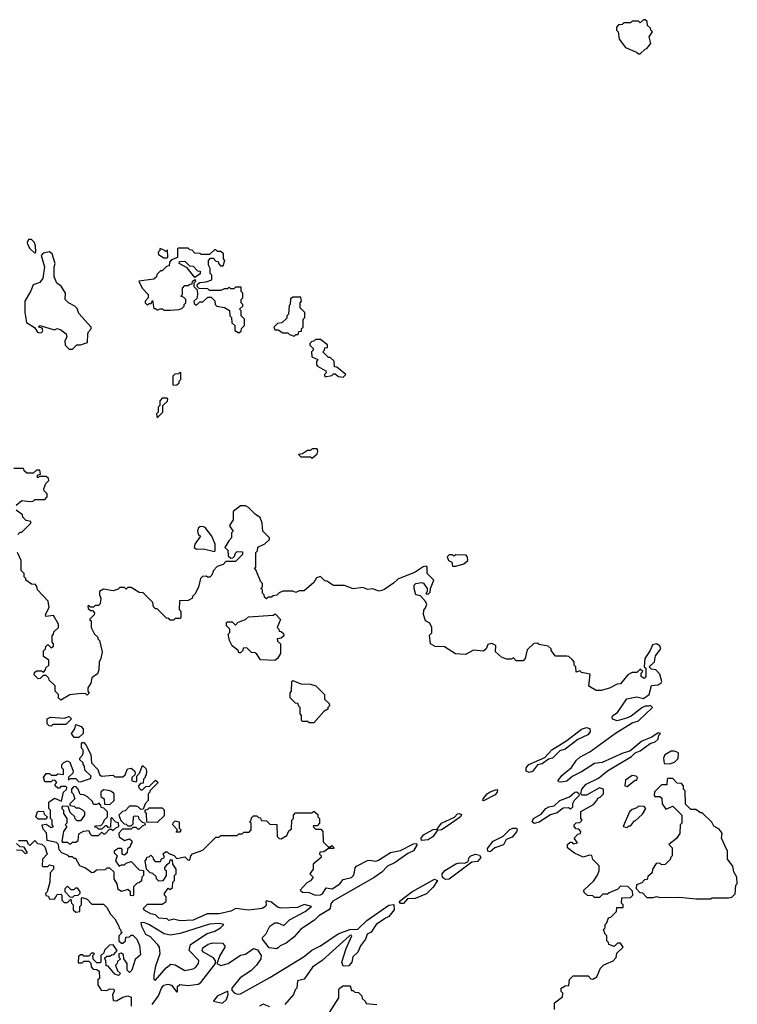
# Model space of a CAD drawing. Extents: x 1861455 to 2058065, y 200073 to 437907.
# Tile 310 of 574: x 1953042 to 1957440, y 300846 to 306880. Entities that reach past the tile are written whole.
import ezdxf

# ---------------------------------------------------------------- set-up
doc = ezdxf.new("R2010")
doc.units = 0

msp = doc.modelspace()

# ---------------------------------------------------------------- linework, layer by layer
at = {"layer": '0CON05XD'}
for points in [[(1956845, 306670), (1956875, 306700), (1956886.4, 306703.6), (1956910, 306735), (1956900, 306775), (1956920, 306805), (1956910, 306815), (1956908.3, 306828.3), (1956890, 306845), (1956888.3, 306868.3), (1956875, 306880), (1956865, 306880), (1956845, 306860), (1956835, 306870), (1956795, 306870), (1956785, 306860), (1956745, 306860), (1956735, 306850), (1956711.7, 306848.3), (1956700, 306835), (1956700, 306815), (1956710, 306805), (1956715, 306760), (1956755, 306710), (1956821.7, 306681.7), (1956835, 306670), (1956845, 306670)], [(1953135, 305450), (1953140, 305455), (1953138.8, 305495), (1953132, 305515), (1953115, 305533.3), (1953095, 305532.5), (1953086.7, 305515), (1953088.8, 305505), (1953105, 305477.5), (1953135, 305450)], [(1953365, 304860), (1953393, 304887), (1953415, 304887.5), (1953458.3, 304901.7), (1953460, 304955), (1953463, 304967), (1953480, 304985), (1953480, 304995), (1953405, 305080), (1953395, 305110), (1953380, 305125), (1953340, 305145), (1953320, 305165), (1953322.5, 305205), (1953296.4, 305246.4), (1953270, 305265), (1953252.5, 305305), (1953252.5, 305365), (1953260, 305385), (1953240, 305445), (1953225, 305456.7), (1953185, 305450), (1953172.5, 305435), (1953193.3, 305365), (1953183.3, 305295), (1953165, 305270), (1953123.8, 305255), (1953110.7, 305219.3), (1953074.2, 305155.8), (1953073.8, 305085), (1953083.3, 305025), (1953133.3, 304993.3), (1953150.8, 304965), (1953165, 304960), (1953176.6, 304963.4), (1953182.9, 304975), (1953180, 304990), (1953160, 304995), (1953165, 305006.7), (1953255, 304980), (1953272.5, 304987.5), (1953295, 304980), (1953327.5, 304955), (1953330, 304935), (1953318.3, 304911.7), (1953320, 304885), (1953345, 304860), (1953365, 304860)], [(1954385, 304960), (1954398.3, 304971.7), (1954401.7, 304988.3), (1954420, 305005), (1954420, 305045), (1954400, 305065), (1954400, 305095), (1954390, 305105), (1954410, 305125), (1954410, 305135), (1954400, 305145), (1954400, 305165), (1954410, 305175), (1954410, 305205), (1954400, 305215), (1954400, 305240), (1954365, 305240), (1954355, 305230), (1954335, 305230), (1954325, 305240), (1954315, 305230), (1954295, 305230), (1954275, 305220), (1954205, 305220), (1954195, 305230), (1954142.5, 305232.5), (1954130, 305245), (1954131.7, 305258.3), (1954145, 305270), (1954185, 305272.5), (1954220, 305285), (1954220, 305315), (1954210, 305325), (1954210, 305355), (1954200, 305375), (1954200, 305405), (1954211.7, 305418.3), (1954228.3, 305418.3), (1954245, 305400), (1954258.3, 305398.3), (1954260, 305385), (1954271.7, 305371.7), (1954288.3, 305371.7), (1954300, 305405), (1954290, 305415), (1954290, 305445), (1954275, 305460), (1954255, 305460), (1954245, 305470), (1954235, 305470), (1954205, 305440), (1954155, 305440), (1954147, 305447), (1954115, 305450), (1954098.3, 305468.3), (1954085, 305470), (1954075, 305480), (1954015, 305480), (1954010, 305475), (1954008.3, 305421.7), (1953971.7, 305408.3), (1953960, 305395), (1953958.3, 305371.7), (1953941.7, 305368.3), (1953915, 305340), (1953905, 305340), (1953881.7, 305318.3), (1953880, 305305), (1953865, 305290), (1953771.7, 305278.3), (1953792.5, 305235), (1953830, 305195), (1953830, 305175), (1953810, 305155), (1953810, 305145), (1953825, 305130), (1953835, 305140), (1953848.3, 305141.7), (1953855, 305160), (1953865, 305110), (1953875, 305110), (1953885, 305100), (1953902.5, 305107.5), (1953917, 305107), (1953925, 305100), (1953965, 305100), (1954016.4, 305103.6), (1954035, 305110), (1954050, 305125), (1954050, 305135), (1954060, 305145), (1954060, 305165), (1954048.3, 305178.3), (1954030, 305185), (1954040, 305195), (1954040, 305235), (1954055, 305250), (1954075, 305250), (1954085, 305260), (1954098.3, 305261.7), (1954101.7, 305278.3), (1954118.3, 305288.3), (1954120, 305275), (1954110, 305265), (1954110, 305245), (1954130, 305225), (1954132.5, 305195), (1954128.3, 305171.7), (1954110, 305155), (1954111.7, 305141.7), (1954125, 305130), (1954145, 305150), (1954165, 305150), (1954195, 305180), (1954215, 305180), (1954237, 305157), (1954240, 305135), (1954250, 305125), (1954297, 305117), (1954328.3, 305098.3), (1954330, 305065), (1954340, 305055), (1954343, 305023), (1954360, 305005), (1954360, 304975), (1954385, 304960)], [(1953945, 305420), (1953950, 305425), (1953948.3, 305468.3), (1953935, 305460), (1953928.3, 305468.3), (1953901.7, 305478.3), (1953900, 305465), (1953890, 305455), (1953891.7, 305441.7), (1953925, 305420), (1953945, 305420)], [(1954115, 305300), (1954068.3, 305358.3), (1954020, 305385), (1954021.7, 305398.3), (1954055, 305400), (1954081.7, 305371.7), (1954105, 305370), (1954131.7, 305341.7), (1954148.3, 305338.3), (1954148.3, 305321.7), (1954115, 305300)], [(1954725, 304940), (1954735, 304950), (1954748.3, 304951.7), (1954751.7, 304968.3), (1954768.3, 304971.7), (1954770, 304985), (1954780, 304995), (1954780, 305045), (1954790, 305055), (1954790, 305085), (1954760, 305115), (1954760, 305145), (1954770, 305155), (1954765, 305180), (1954715, 305180), (1954701.7, 305168.3), (1954700, 305135), (1954692.5, 305127.5), (1954690, 305075), (1954680, 305065), (1954678.3, 305051.7), (1954648.3, 305021.7), (1954621.7, 305018.3), (1954600, 304995), (1954605, 304980), (1954625, 304980), (1954655, 304960), (1954685, 304960), (1954695, 304950), (1954725, 304940)], [(1955025, 304690), (1955040, 304705), (1954985, 304750), (1954971.7, 304751.7), (1954968.3, 304788.3), (1954945, 304810), (1954935, 304810), (1954900, 304845), (1954910, 304855), (1954911.7, 304868.3), (1954928.3, 304871.7), (1954928.3, 304888.3), (1954885, 304920), (1954855, 304920), (1954845, 304910), (1954831.7, 304908.3), (1954820, 304895), (1954820, 304885), (1954840, 304865), (1954840, 304855), (1954830, 304845), (1954833, 304813), (1954868.3, 304798.3), (1954860, 304785), (1954860, 304765), (1954867, 304757), (1954918.3, 304728.3), (1954920, 304715), (1954910, 304705), (1954911.7, 304691.7), (1954955, 304700), (1954965, 304710), (1954975, 304710), (1954995, 304692.5), (1955025, 304690)], [(1953985, 304640), (1954005, 304642.5), (1954020, 304655), (1954020, 304665), (1954030, 304675), (1954030, 304715), (1954025, 304720), (1954015, 304710), (1953991.7, 304708.3), (1953980, 304695), (1953980, 304645), (1953985, 304640)], [(1953885, 304440), (1953920, 304475), (1953920, 304515), (1953948.3, 304541.7), (1953950, 304555), (1953945, 304560), (1953915, 304560), (1953900, 304545), (1953900, 304515), (1953890, 304505), (1953890, 304475), (1953880, 304465), (1953885, 304440)], [(1954835, 304192.5), (1954865, 304220), (1954870, 304235), (1954865, 304250), (1954835, 304250), (1954825, 304240), (1954805, 304240), (1954775, 304220), (1954750, 304215), (1954765, 304200), (1954825, 304200), (1954835, 304192.5)], [(1953020, 303905), (1953055, 303932.5), (1953105, 303927.5), (1953125, 303930), (1953135, 303940), (1953195, 303940), (1953210, 303955), (1953210, 303975), (1953191.7, 303991.7), (1953190, 304005), (1953201.7, 304038.3), (1953220, 304055), (1953218.3, 304068.3), (1953205, 304080), (1953165, 304080), (1953151.7, 304071.7), (1953151.7, 304088.3), (1953170, 304095), (1953165, 304120), (1953145, 304120), (1953125, 304100), (1953085, 304100), (1953070, 304115), (1953065, 304130), (1953005, 304130)], [(1954530, 303405), (1954530, 303425), (1954520, 303435), (1954488.3, 303508.3), (1954480, 303515), (1954490, 303525), (1954490, 303615), (1954500, 303625), (1954501.7, 303648.3), (1954545, 303667.5), (1954572.5, 303695), (1954572.5, 303705), (1954532.5, 303745), (1954527.5, 303795), (1954515, 303830), (1954487, 303847), (1954445, 303890), (1954425, 303900), (1954395, 303900), (1954350, 303865), (1954350, 303815), (1954330, 303785), (1954330, 303775), (1954350, 303745), (1954340, 303735), (1954340, 303705), (1954323, 303687), (1954300, 303645), (1954318.3, 303628.3), (1954320, 303595), (1954335, 303580), (1954348.3, 303581.7), (1954360, 303595), (1954361.7, 303608.3), (1954375, 303620), (1954408.3, 303618.3), (1954408.3, 303601.7), (1954365, 303560), (1954305, 303560), (1954288.3, 303541.7), (1954251.7, 303528.3), (1954230, 303505), (1954220, 303475), (1954207, 303463), (1954193, 303463), (1954185, 303470), (1954161.7, 303468.3), (1954150, 303455), (1954137, 303403), (1954115, 303360), (1954100, 303345), (1954100, 303335), (1954075, 303320), (1954021.7, 303318.3), (1954020, 303265), (1954030, 303255), (1954030, 303215), (1954025, 303210), (1953995, 303210), (1953985, 303200), (1953965, 303200), (1953955, 303210), (1953941.7, 303211.7), (1953885, 303270), (1953875, 303270), (1953861.7, 303281.7), (1953858.3, 303308.3), (1953798.3, 303368.3), (1953775, 303370), (1953725, 303400), (1953705, 303400), (1953695, 303390), (1953685, 303400), (1953655, 303400), (1953645, 303390), (1953615, 303380), (1953555, 303390), (1953530, 303375), (1953530, 303355), (1953540, 303335), (1953535, 303300), (1953525, 303290), (1953505, 303290), (1953495, 303280), (1953475, 303280), (1953465, 303290), (1953460, 303285), (1953461.7, 303271.7), (1953475, 303260), (1953488.3, 303258.3), (1953500, 303245), (1953498.3, 303231.7), (1953470, 303205), (1953480, 303195), (1953480, 303155), (1953500, 303115), (1953520, 303095), (1953520, 303085), (1953530, 303075), (1953547.5, 303005), (1953540, 302965), (1953528.3, 302941.7), (1953527.5, 302895), (1953518.3, 302871.7), (1953483, 302847), (1953477, 302813), (1953460, 302785), (1953460, 302765), (1953468.3, 302751.7), (1953455, 302740), (1953445, 302750), (1953401.7, 302748.3), (1953348.3, 302741.7), (1953295, 302710), (1953280, 302725), (1953280, 302745), (1953260, 302765), (1953258.3, 302798.3), (1953221.7, 302831.7), (1953220, 302845), (1953205, 302860), (1953185, 302860), (1953168.3, 302841.7), (1953155, 302840), (1953130, 302865), (1953131.7, 302878.3), (1953145, 302890), (1953175, 302890), (1953188.3, 302881.7), (1953200, 302895), (1953201.7, 302908.3), (1953220, 302925), (1953220, 302955), (1953188.3, 302978.3), (1953188.3, 303011.7), (1953200, 303025), (1953201.7, 303038.3), (1953215, 303050), (1953235, 303030), (1953248.3, 303041.7), (1953250, 303055), (1953240, 303065), (1953240, 303105), (1953250, 303115), (1953251.7, 303128.3), (1953280, 303155), (1953280, 303175), (1953248.3, 303228.3), (1953201.7, 303221.7), (1953200, 303235), (1953221.7, 303278.3), (1953216.1, 303316.1), (1953150, 303385), (1953147, 303407), (1953138.3, 303418.3), (1953115, 303420), (1953080, 303445), (1953080, 303455), (1953070, 303465), (1953070, 303485), (1953050, 303505), (1953050, 303565), (1953027.5, 303615)], [(1953030, 303725), (1953045, 303740), (1953055, 303740), (1953110, 303795), (1953110, 303805), (1953081.7, 303811.7), (1953061.7, 303831.7), (1953060, 303845), (1953020, 303875)], [(1954235, 303620), (1954240, 303625), (1954240, 303665), (1954220, 303715), (1954178.3, 303768.3), (1954165, 303773.8), (1954145, 303771.2), (1954136.1, 303763.9), (1954132, 303745), (1954136.7, 303726.7), (1954150, 303715), (1954114.3, 303665.7), (1954112, 303645), (1954125, 303634.2), (1954167.7, 303637.7), (1954235, 303620)], [(1955715, 303530), (1955764, 303546), (1955787.5, 303565), (1955787, 303587), (1955778.3, 303598.3), (1955715, 303600), (1955702.5, 303592.5), (1955695, 303600), (1955675, 303600), (1955661.7, 303588.3), (1955670, 303565), (1955690, 303555), (1955695, 303530), (1955715, 303530)], [(1956320, 300815), (1956320, 300855), (1956368.3, 300891.7), (1956370, 300915), (1956360, 300925), (1956360, 300945), (1956385, 300960), (1956408.3, 300961.7), (1956411.7, 300998.3), (1956435, 301020), (1956525, 301020), (1956541.7, 301001.7), (1956555, 301000), (1956580, 301015), (1956601.7, 301068.3), (1956621.7, 301088.3), (1956678.3, 301111.7), (1956698.3, 301131.7), (1956701.7, 301158.3), (1956740, 301195), (1956725, 301220), (1956705, 301220), (1956685, 301200), (1956651.7, 301211.7), (1956650, 301225), (1956640, 301235), (1956640, 301265), (1956630, 301275), (1956620, 301305), (1956630, 301315), (1956630, 301335), (1956640, 301345), (1956650, 301375), (1956665, 301380), (1956700, 301415), (1956701.7, 301438.3), (1956740, 301440), (1956740, 301455), (1956730, 301465), (1956731.7, 301498.3), (1956785, 301500), (1956800, 301515), (1956798.3, 301538.3), (1956768.3, 301568.3), (1956725, 301570), (1956708.3, 301551.7), (1956655, 301530), (1956645, 301520), (1956615, 301520), (1956595, 301500), (1956565, 301500), (1956555, 301510), (1956521.7, 301511.7), (1956501.7, 301531.7), (1956500, 301545), (1956559.3, 301600.7), (1956583.6, 301636.4), (1956593.6, 301666.4), (1956592.5, 301695), (1956553.9, 301733.9), (1956548.3, 301758.3), (1956535, 301760), (1956495, 301747.5), (1956443, 301773), (1956400, 301805), (1956400, 301825), (1956415, 301840), (1956425, 301840), (1956435, 301830), (1956460, 301835), (1956440, 301865), (1956461.7, 301888.3), (1956478.3, 301891.7), (1956480, 301905), (1956468.3, 301918.3), (1956451.7, 301921.7), (1956440, 301935), (1956440, 301945), (1956451.7, 301958.3), (1956475, 301960), (1956490, 301975), (1956480, 301985), (1956481.7, 302028.3), (1956559.3, 302070.7), (1956580, 302095), (1956585, 302110), (1956600, 302115), (1956620, 302135), (1956620, 302165), (1956595, 302172.5), (1956515, 302127.5), (1956488.3, 302128.3), (1956480, 302135), (1956487.5, 302165), (1956513.3, 302195), (1956589.2, 302230.8), (1956645, 302275.8), (1956792.5, 302365), (1956813.8, 302386.2), (1956845, 302400), (1956906.4, 302443.6), (1956937.5, 302455), (1956955, 302470), (1956960, 302495), (1956970, 302505), (1956955, 302510), (1956917, 302483), (1956855, 302457.5), (1956782, 302398), (1956737.5, 302385), (1956612.3, 302327.7), (1956565, 302322.5), (1956485, 302270), (1956428.8, 302241.2), (1956395, 302213.8), (1956365, 302207.5), (1956345, 302210), (1956341.7, 302218.3), (1956365, 302247.5), (1956423, 302297), (1956455, 302342.5), (1956475, 302360), (1956536.1, 302393.9), (1956693, 302507), (1956795, 302570), (1956835, 302582.5), (1956920, 302665), (1956907.5, 302677.5), (1956895, 302672.5), (1956875, 302672.5), (1956855, 302662.5), (1956789.2, 302610.8), (1956760.5, 302599.5), (1956704, 302584), (1956675, 302592.5), (1956672.5, 302605), (1956677.5, 302615), (1956705, 302633.8), (1956762.7, 302717.3), (1956825, 302730), (1956865, 302720), (1956900, 302745), (1956915, 302800), (1956955, 302803.3), (1956972.5, 302815), (1956976.7, 302825), (1956965, 302870), (1956940, 302895), (1956915, 302900), (1956900, 302915), (1956932.5, 302945), (1956939.3, 302980.7), (1956971.2, 303025), (1956965, 303043.3), (1956945, 303054), (1956920.6, 303049.4), (1956906.1, 303013.9), (1956872.5, 302965), (1956870, 302915), (1956880, 302905), (1956880, 302855), (1956868.3, 302841.7), (1956850, 302855), (1956850, 302875), (1956860, 302885), (1956845, 302900), (1956825, 302880), (1956795, 302880), (1956770, 302865), (1956725, 302810), (1956703, 302807), (1956657, 302783), (1956605, 302770), (1956575, 302770), (1956530, 302795), (1956538.3, 302868.3), (1956485, 302880), (1956475, 302890), (1956451.7, 302881.7), (1956450, 302915), (1956440, 302925), (1956440, 302945), (1956428.3, 302958.3), (1956407, 302977), (1956395, 302980), (1956325, 302980), (1956300, 303015), (1956300, 303025), (1956281.7, 303041.7), (1956225, 303050), (1956215, 303060), (1956193, 303057), (1956151.7, 303018.3), (1956140, 302965), (1956128.3, 302951.7), (1956085, 302950), (1956068.3, 302968.3), (1956055, 302960), (1956025, 302960), (1955995, 302972.5), (1955957.5, 303005), (1955960, 303045), (1955935, 303057.5), (1955910, 303050), (1955900, 303025), (1955885, 303010), (1955823.6, 303016.4), (1955775, 302990), (1955713, 302993), (1955645, 303036.7), (1955588.3, 303038.3), (1955560, 303055), (1955552.5, 303107.5), (1955567, 303123), (1955567.5, 303155), (1955555, 303182.5), (1955530, 303195), (1955517.5, 303235), (1955518.3, 303261.7), (1955530, 303275), (1955537, 303297), (1955530, 303315), (1955498.3, 303348.3), (1955470, 303355), (1955460, 303395), (1955460, 303415), (1955470, 303425), (1955505, 303430), (1955516.4, 303426.4), (1955540, 303395), (1955540, 303375), (1955531.7, 303361.7), (1955545, 303360), (1955558.3, 303371.7), (1955560, 303395), (1955580, 303445), (1955540, 303485), (1955540, 303525), (1955535, 303530), (1955515, 303527.5), (1955466.2, 303493.8), (1955359.3, 303450.7), (1955333.6, 303426.4), (1955273.6, 303386.4), (1955245, 303377.5), (1955205, 303392.5), (1955175, 303387.5), (1955145, 303400), (1955085, 303392.5), (1955033, 303413), (1954965, 303412.5), (1954925, 303440), (1954911.7, 303441.7), (1954885, 303467.5), (1954860.7, 303459.3), (1954845, 303430), (1954785, 303380), (1954755, 303380), (1954735, 303370), (1954715, 303377.5), (1954655, 303377.5), (1954631.7, 303368.3), (1954617, 303353), (1954595, 303350), (1954585, 303340), (1954565, 303340), (1954555, 303330), (1954541.7, 303341.7), (1954540, 303355), (1954530, 303365), (1954530, 303385), (1954520, 303395), (1954530, 303405)], [(1954605, 302953.3), (1954517.5, 302957.5), (1954495, 302992.5), (1954485, 303000), (1954461.7, 303001.7), (1954435, 303030), (1954411.7, 303028.3), (1954410, 303015), (1954395, 303000), (1954385, 303000), (1954380, 303015), (1954343.6, 303043.6), (1954327.5, 303075), (1954320, 303115), (1954330, 303125), (1954330, 303145), (1954310, 303165), (1954310, 303185), (1954315, 303190), (1954345, 303190), (1954365, 303170), (1954381.7, 303188.3), (1954426.7, 303203.3), (1954445, 303220), (1954595, 303230), (1954608.3, 303238.3), (1954640, 303205), (1954620, 303155), (1954630, 303145), (1954631.7, 303131.7), (1954645, 303130), (1954658.3, 303118.3), (1954660, 303105), (1954645, 303090), (1954620, 303085), (1954621.7, 303071.7), (1954640, 303055), (1954640, 302995), (1954622.5, 302965), (1954605, 302953.3)], [(1954845, 302570), (1954815, 302570), (1954805, 302580), (1954775, 302580), (1954770, 302585), (1954770, 302615), (1954760, 302625), (1954760, 302665), (1954750, 302675), (1954748.3, 302688.3), (1954731.7, 302691.7), (1954700, 302725), (1954700, 302755), (1954707.5, 302765), (1954710, 302825), (1954715, 302830), (1954765, 302810), (1954825, 302807.5), (1954857, 302797), (1954910, 302745), (1954910, 302715), (1954938.3, 302688.3), (1954940, 302675), (1954930, 302665), (1954930, 302655), (1954905, 302640), (1954845, 302570)], [(1953235, 302550), (1953221.7, 302551.7), (1953210, 302565), (1953210, 302595), (1953230, 302605), (1953315, 302600), (1953345, 302610), (1953360, 302595), (1953325, 302560), (1953245, 302560), (1953235, 302550)], [(1953405, 302480), (1953375, 302480), (1953360, 302505), (1953380, 302535), (1953385, 302560), (1953418.3, 302548.3), (1953430, 302535), (1953430, 302505), (1953405, 302480)], [(1956165, 302265.8), (1956146.7, 302275), (1956146.2, 302295), (1956163.3, 302315), (1956260.7, 302359.3), (1956303.9, 302406.1), (1956395, 302463.3), (1956485, 302532.5), (1956515, 302542.5), (1956536.2, 302536.2), (1956537.5, 302515), (1956523.6, 302496.4), (1956461.7, 302468.3), (1956385, 302410), (1956351.7, 302398.3), (1956306.4, 302353.6), (1956282.3, 302347.7), (1956245, 302318.8), (1956216.4, 302313.6), (1956185, 302273.1), (1956165, 302265.8)], [(1953735, 301510), (1953721.7, 301511.7), (1953720, 301535), (1953705, 301550), (1953665, 301537.5), (1953645, 301550), (1953640, 301585), (1953620, 301615), (1953620, 301655), (1953595, 301680), (1953575, 301680), (1953565, 301670), (1953513, 301667), (1953497, 301653), (1953485, 301652.5), (1953445, 301680), (1953410, 301695), (1953385, 301740), (1953375, 301740), (1953365, 301750), (1953345, 301750), (1953338.3, 301758.3), (1953300, 301775), (1953283, 301793), (1953280, 301825), (1953268.3, 301838.3), (1953210.7, 301850.7), (1953207, 301897), (1953185, 301920), (1953180, 301945), (1953205, 301950), (1953235, 301930), (1953250, 301935), (1953240, 301945), (1953240, 301975), (1953230, 301985), (1953230, 302035), (1953220, 302045), (1953220, 302085), (1953255, 302110), (1953298.3, 302091.7), (1953310, 302145), (1953328.3, 302161.7), (1953330, 302175), (1953325, 302180), (1953295, 302180), (1953285, 302170), (1953275, 302170), (1953260, 302185), (1953260, 302195), (1953270, 302205), (1953258.3, 302218.3), (1953245, 302220), (1953235, 302210), (1953195, 302210), (1953187.5, 302235), (1953205, 302260), (1953225, 302260), (1953235, 302250), (1953265, 302250), (1953275, 302257.5), (1953310, 302255), (1953310, 302285), (1953300, 302295), (1953300, 302315), (1953311.7, 302328.3), (1953335, 302337.5), (1953350, 302330), (1953370, 302275), (1953368.3, 302261.7), (1953341.7, 302238.3), (1953341.7, 302221.7), (1953355, 302230), (1953385, 302230), (1953401.7, 302211.7), (1953415, 302210), (1953475, 302230), (1953480, 302245), (1953441.7, 302281.7), (1953440, 302305), (1953430, 302315), (1953430, 302325), (1953410, 302345), (1953410, 302355), (1953427, 302373), (1953430, 302385), (1953430, 302405), (1953420, 302415), (1953420, 302445), (1953425, 302450), (1953435, 302450), (1953447, 302437), (1953477, 302377), (1953482.5, 302325), (1953520, 302285), (1953530, 302255), (1953543, 302243), (1953615, 302250), (1953625, 302240), (1953675, 302240), (1953688.3, 302251.7), (1953701.7, 302288.3), (1953725, 302292.5), (1953746.4, 302276.4), (1953750, 302265), (1953748.3, 302251.7), (1953730, 302235), (1953730, 302215), (1953755, 302210), (1953760, 302215), (1953760, 302245), (1953777, 302263), (1953795, 302310), (1953815, 302290), (1953820, 302275), (1953817, 302253), (1953810, 302245), (1953810, 302235), (1953800, 302225), (1953798.3, 302201.7), (1953781.7, 302198.3), (1953770, 302185), (1953771.7, 302171.7), (1953785, 302160), (1953795, 302160), (1953815, 302180), (1953838.3, 302181.7), (1953875, 302220), (1953890, 302205), (1953840, 302155), (1953840, 302145), (1953830, 302135), (1953830, 302095), (1953810, 302075), (1953798.3, 302041.7), (1953785, 302040), (1953767, 302057), (1953755, 302060), (1953715, 302060), (1953688.3, 302031.7), (1953671.7, 302028.3), (1953650, 302005), (1953661.7, 301971.7), (1953681.7, 301951.7), (1953695, 301950), (1953705, 301940), (1953725, 301940), (1953738.3, 301951.7), (1953740, 301995), (1953745, 302000), (1953768.3, 301998.3), (1953771.7, 301981.7), (1953791.7, 301961.7), (1953808.3, 301958.3), (1953810, 301945), (1953791.7, 301938.3), (1953775, 301920), (1953765, 301920), (1953755, 301930), (1953735, 301930), (1953725, 301920), (1953671.7, 301918.3), (1953650, 301895), (1953651.7, 301871.7), (1953685, 301850), (1953715, 301860), (1953728.3, 301848.3), (1953730, 301835), (1953720, 301825), (1953718.3, 301811.7), (1953701.7, 301798.3), (1953700, 301775), (1953685, 301760), (1953670, 301765), (1953670, 301795), (1953665, 301800), (1953645, 301800), (1953620, 301785), (1953620, 301775), (1953640, 301755), (1953630, 301725), (1953651.7, 301691.7), (1953665, 301700), (1953685, 301700), (1953695, 301710), (1953725, 301720), (1953775, 301670), (1953800, 301665), (1953800, 301635), (1953790, 301625), (1953788.3, 301601.7), (1953775, 301590), (1953761.7, 301588.3), (1953740, 301565), (1953740, 301515), (1953735, 301510)], [(1957025, 302320), (1957055, 302330), (1957078.3, 302351.7), (1957080, 302385), (1957075, 302390), (1957055, 302397.5), (1957035, 302396.7), (1956996.7, 302375), (1956987.5, 302355), (1956991.7, 302321.7), (1957025, 302320)], [(1956765, 302180), (1956815, 302220), (1956825, 302220), (1956827.5, 302235), (1956820, 302245), (1956795, 302247.5), (1956755, 302220), (1956750, 302185), (1956765, 302180)], [(1957275, 301492.5), (1957285, 301497.5), (1957385, 301497.5), (1957407, 301503), (1957427, 301523), (1957430, 301575), (1957440, 301585), (1957437.5, 301625), (1957418.3, 301658.3), (1957411.7, 301691.7), (1957380, 301735), (1957380, 301785), (1957343.6, 301863.6), (1957347.5, 301895), (1957329.3, 301919.3), (1957297, 301937), (1957283, 301963), (1957225, 302020), (1957215, 302020), (1957185, 302040), (1957155, 302040), (1957121.7, 302071.7), (1957120, 302155), (1957110, 302165), (1957110, 302185), (1957098.3, 302198.3), (1957071.7, 302201.7), (1957045, 302230), (1957015, 302230), (1957010, 302225), (1957008.3, 302191.7), (1956975, 302190), (1956931.7, 302148.3), (1956930, 302125), (1956935, 302120), (1956965, 302120), (1956978.3, 302108.3), (1956980, 302075), (1957001.7, 302041.7), (1957045, 302060), (1957100, 302005), (1957100, 301955), (1957090, 301945), (1957087, 301893), (1957068.3, 301861.7), (1957020, 301825), (1957040, 301805), (1957040, 301755), (1957030, 301745), (1957030, 301735), (1956997, 301703), (1956975, 301700), (1956965, 301710), (1956941.7, 301708.3), (1956920, 301675), (1956918.3, 301651.7), (1956891.7, 301628.3), (1956888.3, 301611.7), (1956871.7, 301608.3), (1956855, 301590), (1956821.7, 301578.3), (1956820, 301555), (1956841.7, 301531.7), (1956858.3, 301528.3), (1956885, 301500), (1956925, 301500), (1956945, 301507.5), (1956965, 301500), (1957085, 301502.5), (1957185, 301492.5), (1957275, 301492.5)], [(1953355, 301830), (1953365, 301840), (1953385, 301840), (1953400, 301850), (1953405, 301890), (1953433, 301907), (1953465, 301910), (1953471.7, 301891.7), (1953485, 301880), (1953525, 301880), (1953545, 301900), (1953555, 301890), (1953565, 301890), (1953591.7, 301918.3), (1953605, 301920), (1953615, 301910), (1953631.7, 301928.3), (1953650, 301935), (1953648.3, 301958.3), (1953631.7, 301961.7), (1953605, 301990), (1953600, 301985), (1953598.3, 301931.7), (1953585, 301930), (1953575, 301940), (1953565, 301940), (1953545, 301920), (1953525, 301920), (1953515, 301930), (1953501.7, 301931.7), (1953505, 301940), (1953538.3, 301941.7), (1953558.3, 301961.7), (1953560, 301975), (1953580, 301995), (1953580, 302025), (1953558.3, 302048.3), (1953541.7, 302051.7), (1953540, 302065), (1953528.3, 302078.3), (1953515, 302070), (1953495, 302070), (1953488.3, 302088.3), (1953458.3, 302118.3), (1953435, 302130), (1953411.7, 302131.7), (1953400, 302165), (1953385, 302180), (1953371.7, 302178.3), (1953360, 302165), (1953360, 302145), (1953370, 302135), (1953380, 302105), (1953350, 302075), (1953350, 302065), (1953375, 302060), (1953385, 302050), (1953405, 302050), (1953427, 302037), (1953440, 302025), (1953440, 302005), (1953415, 301970), (1953395, 301970), (1953381.7, 301981.7), (1953380, 301995), (1953351.7, 302021.7), (1953338.3, 302058.3), (1953305, 302060), (1953300, 302055), (1953300, 302045), (1953310, 302035), (1953310, 302015), (1953330, 301985), (1953330, 301955), (1953320, 301945), (1953330, 301935), (1953310, 301905), (1953300, 301845), (1953305, 301840), (1953335, 301840), (1953345, 301830), (1953355, 301830)], [(1953595, 302070), (1953620, 302095), (1953620, 302135), (1953605, 302150), (1953587, 302157), (1953555, 302160), (1953540, 302145), (1953540, 302120), (1953560, 302105), (1953561.7, 302071.7), (1953595, 302070)], [(1955885, 302093.8), (1955880, 302095), (1955882.5, 302105), (1955906.7, 302135), (1955925, 302148), (1955965, 302162.5), (1955969.3, 302159.3), (1955968, 302145), (1955955, 302130), (1955885, 302093.8)], [(1956195, 301953.3), (1956182.5, 301965), (1956190, 301985), (1956238.8, 302011.2), (1956266.2, 302045), (1956285, 302055.7), (1956318.3, 302061.7), (1956353.3, 302095), (1956412.5, 302117.5), (1956445, 302146.7), (1956457, 302147), (1956468.3, 302138.3), (1956470, 302125), (1956440, 302095), (1956430, 302075), (1956430, 302055), (1956418.3, 302041.7), (1956405, 302050), (1956373, 302047), (1956335, 302020), (1956295, 302006.7), (1956225, 301962.5), (1956195, 301953.3)], [(1953205, 301980), (1953155, 301980), (1953140, 301995), (1953150, 302025), (1953155, 302030), (1953188.3, 302028.3), (1953191.7, 302011.7), (1953210, 301995), (1953205, 301980)], [(1954615, 301186.7), (1954571.7, 301191.7), (1954530, 301245), (1954530, 301255), (1954550, 301275), (1954574.3, 301325.7), (1954605.6, 301345.6), (1954624.3, 301344.3), (1954661.7, 301328.3), (1954695.7, 301364.3), (1954792.5, 301415), (1954830, 301445), (1954785, 301457.5), (1954745, 301440), (1954645, 301435.6), (1954621.5, 301441.5), (1954585, 301472.5), (1954555, 301480), (1954550, 301475), (1954553.3, 301455), (1954548.8, 301445), (1954528, 301432), (1954445, 301423.6), (1954367, 301433), (1954335, 301416), (1954265, 301400.8), (1954190.7, 301399.3), (1954105, 301362), (1954025, 301357.5), (1953985, 301367.5), (1953955, 301360), (1953945, 301370), (1953895, 301373.8), (1953875, 301393.8), (1953845, 301401.2), (1953805, 301423.3), (1953800, 301435), (1953825, 301460), (1953915, 301460), (1953940, 301475), (1953940, 301505), (1953930, 301515), (1953930, 301525), (1953951.7, 301558.3), (1953965, 301550), (1953978.3, 301561.7), (1953980, 301595), (1953990, 301605), (1953990, 301635), (1954000, 301645), (1954000, 301675), (1953980, 301705), (1953978.3, 301728.3), (1953961.7, 301728.3), (1953958.3, 301711.7), (1953941.7, 301698.3), (1953930, 301685), (1953930, 301675), (1953940, 301665), (1953940, 301635), (1953918.3, 301601.7), (1953895, 301600), (1953880, 301615), (1953878.3, 301628.3), (1953858.3, 301648.3), (1953841.7, 301651.7), (1953820, 301675), (1953810, 301725), (1953820, 301735), (1953821.7, 301748.3), (1953835, 301750), (1953845, 301760), (1953858.3, 301748.3), (1953860, 301735), (1953871.7, 301721.7), (1953905, 301720), (1953911.7, 301738.3), (1953930, 301745), (1953921.7, 301768.3), (1953935, 301780), (1953945, 301780), (1953955, 301770), (1953988.3, 301758.3), (1954005, 301740), (1954055, 301750), (1954071.7, 301731.7), (1954085, 301730), (1954090, 301755), (1954101.7, 301768.3), (1954165, 301790), (1954245, 301870), (1954265, 301870), (1954275, 301880), (1954375, 301880), (1954385, 301890), (1954405, 301890), (1954415, 301900), (1954448.3, 301901.7), (1954460, 301915), (1954460, 301955), (1954450, 301965), (1954460, 301975), (1954461.7, 301988.3), (1954475, 302000), (1954495, 302000), (1954505, 301990), (1954518.3, 301988.3), (1954521.7, 301971.7), (1954555, 301970), (1954575, 301950), (1954618.3, 301948.3), (1954620, 301875), (1954631.7, 301861.7), (1954645, 301860), (1954680, 301880), (1954691.7, 301908.3), (1954708.3, 301921.7), (1954710, 301975), (1954720, 301985), (1954720, 302005), (1954731.7, 302018.3), (1954835, 302020), (1954845, 302030), (1954868.3, 302008.3), (1954870, 301995), (1954880, 301985), (1954880, 301955), (1954865, 301940), (1954840, 301940), (1954841.7, 301931.7), (1954855, 301920), (1954888.3, 301918.3), (1954900, 301905), (1954901.7, 301841.7), (1954931.7, 301811.7), (1954945, 301810), (1954955, 301820), (1954970, 301805), (1954965, 301800), (1954935, 301800), (1954905, 301780), (1954881.7, 301778.3), (1954880, 301765), (1954890, 301755), (1954890, 301745), (1954840, 301705), (1954840, 301675), (1954820, 301645), (1954840, 301625), (1954825, 301602.5), (1954800.7, 301589.3), (1954760, 301545), (1954775, 301532.5), (1954815, 301531.2), (1954853.7, 301513.7), (1954885, 301516.5), (1954897, 301523), (1954920.7, 301559.3), (1954956.1, 301553.9), (1955003.3, 301585), (1955025, 301610), (1955075, 301622.5), (1955087.5, 301635), (1955093.3, 301655), (1955098.3, 301681.7), (1955107, 301693), (1955173.8, 301726.2), (1955185, 301730), (1955225, 301723.8), (1955241.7, 301728.3), (1955315, 301776), (1955375, 301787.5), (1955455, 301830), (1955471.7, 301831.7), (1955477.5, 301825), (1955455, 301786.2), (1955420, 301770), (1955343.3, 301715), (1955297, 301693), (1955261.2, 301655), (1955215, 301622.5), (1954961.7, 301478.3), (1954948.3, 301461.7), (1954943.8, 301435), (1954935.6, 301424.4), (1954875, 301388.8), (1954848.8, 301361.2), (1954765, 301307.1), (1954721.9, 301258.1), (1954675, 301221.2), (1954637.5, 301205), (1954625, 301192.5), (1954615, 301186.7)], [(1953885, 301960), (1953821.7, 301961.7), (1953820, 302015), (1953810, 302025), (1953811.7, 302038.3), (1953825, 302040), (1953835, 302050), (1953915, 302050), (1953928.3, 302038.3), (1953928.3, 302001.7), (1953885, 301960)], [(1955505, 301850), (1955503.3, 301865), (1955517.5, 301885), (1955575, 301916.7), (1955600, 301920), (1955627.5, 301955), (1955706.7, 301993.3), (1955725, 302012.5), (1955736.2, 302016.2), (1955748.8, 302008.8), (1955743.3, 301995), (1955675, 301946.2), (1955627.5, 301915), (1955600, 301910), (1955576, 301875), (1955545, 301854.2), (1955505, 301850)], [(1956765, 301930), (1956775, 301940), (1956785, 301940), (1956800, 301955), (1956805, 301970), (1956815, 301970), (1956859.3, 302010.7), (1956880, 302045), (1956868.3, 302058.3), (1956835, 302060), (1956825, 302050), (1956795, 302040), (1956780, 302025), (1956740, 301935), (1956765, 301930)], [(1954025, 301900), (1954001.7, 301901.7), (1954010, 301915), (1953980, 301945), (1953981.7, 301958.3), (1953995, 301970), (1954020, 301965), (1954020, 301925), (1954030, 301915), (1954025, 301900)], [(1955925, 301780), (1955910, 301785), (1955908.3, 301801.7), (1955944.6, 301845.4), (1956004.3, 301875.7), (1956045, 301917.1), (1956065, 301925.7), (1956086.7, 301925), (1956091.2, 301915), (1956087, 301903), (1956059.5, 301870.5), (1956022.5, 301855), (1956006.7, 301823.3), (1955954.3, 301805.7), (1955925, 301780)], [(1953021.7, 301791.7), (1953055, 301790), (1953075, 301770), (1953090, 301775), (1953068.3, 301808.3), (1953045, 301810), (1953021.7, 301831.7)], [(1953035, 301850), (1953085, 301850), (1953091.7, 301831.7), (1953105, 301820), (1953135, 301850), (1953151.7, 301831.7), (1953176.7, 301826.7), (1953195, 301810), (1953210, 301765), (1953182.5, 301735), (1953180, 301695), (1953185, 301690), (1953215, 301690), (1953225, 301700), (1953250, 301695), (1953250, 301675), (1953228.3, 301651.7), (1953227.5, 301595), (1953210, 301535), (1953200, 301525), (1953201.7, 301511.7), (1953218.3, 301508.3), (1953221.7, 301491.7), (1953255, 301490), (1953271.7, 301518.3), (1953295, 301520), (1953300, 301515), (1953300, 301485), (1953315, 301470), (1953335, 301470), (1953355, 301490), (1953360, 301465), (1953370, 301455), (1953370, 301425), (1953385, 301410), (1953410, 301415), (1953410, 301445), (1953420, 301455), (1953420, 301495), (1953425, 301500), (1953455, 301490), (1953485, 301460), (1953555, 301460), (1953575, 301440), (1953597.5, 301397.5), (1953625, 301370), (1953650, 301325), (1953651.7, 301311.7), (1953660, 301305), (1953661.7, 301291.7), (1953670, 301285), (1953650, 301265), (1953650, 301235), (1953665, 301220), (1953675, 301220), (1953690, 301235), (1953691.7, 301258.3), (1953715, 301260), (1953725, 301270), (1953735, 301270), (1953760, 301245), (1953776.4, 301206.4), (1953781.7, 301148.3), (1953748.8, 301121.2), (1953730, 301055), (1953715, 301040), (1953700, 301055), (1953700, 301095), (1953680, 301125), (1953678.3, 301148.3), (1953665, 301160), (1953650, 301155), (1953650, 301135), (1953660, 301125), (1953641.7, 301108.3), (1953640, 301095), (1953630, 301085), (1953641.7, 301051.7), (1953660, 301035), (1953648.3, 301021.7), (1953625, 301030), (1953585, 301080), (1953571.7, 301081.7), (1953570, 301115), (1953561.7, 301128.3), (1953575, 301140), (1953595, 301140), (1953605, 301150), (1953618.3, 301151.7), (1953640, 301175), (1953615, 301210), (1953591.7, 301208.3), (1953561.7, 301178.3), (1953558.3, 301161.7), (1953540, 301145), (1953540, 301105), (1953535, 301100), (1953515, 301100), (1953491.7, 301121.7), (1953490, 301145), (1953500, 301155), (1953495, 301160), (1953481.7, 301158.3), (1953465, 301140), (1953435, 301140), (1953428.3, 301148.3)], [(1955650.7, 301610.7), (1955633.8, 301623.8), (1955632, 301645), (1955648, 301665), (1955715, 301706.9), (1955735, 301712.5), (1955769.3, 301710.7), (1955790, 301720), (1955797.5, 301745), (1955807.5, 301755), (1955835.9, 301765.9), (1955859.3, 301759.3), (1955867.5, 301745), (1955848.3, 301721.7), (1955812.5, 301717.5), (1955675, 301612.5), (1955650.7, 301610.7)], [(1955395, 301463.3), (1955375, 301463.3), (1955367.5, 301475), (1955446.2, 301535), (1955585, 301613.3), (1955602.5, 301605), (1955575.8, 301564.2), (1955535, 301522.5), (1955465, 301493.8), (1955418.3, 301491.7), (1955395, 301463.3)], [(1953365, 301500), (1953351.7, 301501.7), (1953320, 301535), (1953320, 301555), (1953335, 301570), (1953355, 301550), (1953375, 301550), (1953385, 301560), (1953395, 301560), (1953410, 301535), (1953410, 301525), (1953398.3, 301511.7), (1953375, 301510), (1953365, 301500)], [(1953853.8, 300845), (1953892.2, 300897.8), (1953910, 300945), (1953925, 300962.7), (1953949.2, 300969.2), (1953972.5, 300962.5), (1954005, 300920), (1954010, 300925), (1954010, 300955), (1954022.5, 300967.5), (1954075, 300960.8), (1954135, 300968.5), (1954151.4, 300978.6), (1954242.5, 301095), (1954241.7, 301111.7), (1954230, 301130), (1954167.5, 301165), (1954161.2, 301175), (1954165, 301192.5), (1954197.5, 301215), (1954225, 301223.3), (1954285, 301220), (1954300, 301205), (1954300, 301195), (1954267.5, 301145), (1954250, 301095), (1954275, 301083.8), (1954320, 301095), (1954395, 301147.5), (1954425, 301153.3), (1954475, 301187.5), (1954499.3, 301179.3), (1954522.5, 301145), (1954520, 301125), (1954493.3, 301086.7), (1954458.3, 301051.7), (1954392.3, 301007.7), (1954342.5, 300945), (1954343, 300933), (1954356.4, 300916.4), (1954375, 300907.5), (1954395, 300910), (1954575, 301010), (1954785, 301138.8), (1954833.1, 301176.9), (1954885, 301204.2), (1954992.9, 301277.1), (1955065, 301303.3), (1955113.6, 301306.4), (1955169.7, 301360.3), (1955305, 301453.8), (1955335, 301457.5), (1955336, 301425), (1955305, 301383.3), (1955283, 301373), (1955226.7, 301335), (1955195, 301288), (1955172, 301275), (1955161.4, 301245), (1955130, 301205), (1955114.2, 301165.8), (1955083.9, 301136.1), (1955077.5, 301105), (1955058.3, 301081.7), (1955025, 301080), (1955016.7, 301105), (1955042.4, 301187.6), (1955077.5, 301265), (1955075, 301270), (1955065, 301266.7), (1954895, 301113.8), (1954836.1, 301073.9), (1954785, 301000), (1954745, 300990), (1954740, 300945), (1954730, 300935), (1954720, 300905), (1954667.5, 300845)], [(1953875, 300994), (1953940.5, 301069.5), (1953969.1, 301090.9), (1953995, 301088.4), (1954055, 301053.1), (1954105, 301062.5), (1954119.2, 301070.8), (1954138.2, 301095), (1954139.2, 301115), (1954081.2, 301175), (1954088.6, 301211.4), (1954191.1, 301278.9), (1954237.1, 301295), (1954272, 301315), (1954292.5, 301335), (1954265, 301341.9), (1954205, 301336.7), (1954025, 301280.2), (1953965, 301270), (1953928, 301278), (1953834.2, 301335), (1953803.6, 301346.4), (1953783.9, 301346.1), (1953788.1, 301325), (1953813.5, 301275), (1953840.8, 301260.8), (1953885.4, 301215.4), (1953896.5, 301195), (1953900.5, 301155), (1953875, 301078.8), (1953864.5, 301025.5), (1953865, 301000), (1953875, 300994)], [(1953428.3, 301148.3), (1953415, 301150), (1953401.7, 301138.3), (1953400, 301100), (1953425, 301100), (1953435, 301110), (1953465, 301110), (1953478.3, 301098.3), (1953480, 301075), (1953491.7, 301061.7), (1953515, 301060), (1953528.3, 301048.3), (1953530, 301005), (1953520, 300995), (1953520, 300965), (1953541.7, 300931.7), (1953575, 300930), (1953595, 300940), (1953618.3, 300938.3), (1953620, 300925), (1953610, 300905), (1953615, 300870), (1953635, 300867.5), (1953675, 300890), (1953705, 300897.5), (1953725, 300890), (1953724.4, 300835)], [(1954285, 300853.3), (1954310, 300875), (1954320, 300905), (1954317, 300927), (1954252.5, 300895), (1954230, 300865), (1954285, 300853.3)], [(1954940, 300795), (1954997.5, 300885), (1954997.5, 300935), (1955002.5, 300945), (1955025, 300960), (1955068.3, 300958.3), (1955075, 300930), (1955085, 300930), (1955095, 300920), (1955118.3, 300918.3), (1955138.3, 300898.3), (1955141.7, 300881.7), (1955160, 300865), (1955165, 300850), (1955230, 300845)], [(1954575, 300830), (1954535, 300846.7), (1954512, 300835)]]:
    msp.add_lwpolyline(points, dxfattribs=at)

doc.saveas('drawing.dxf')
